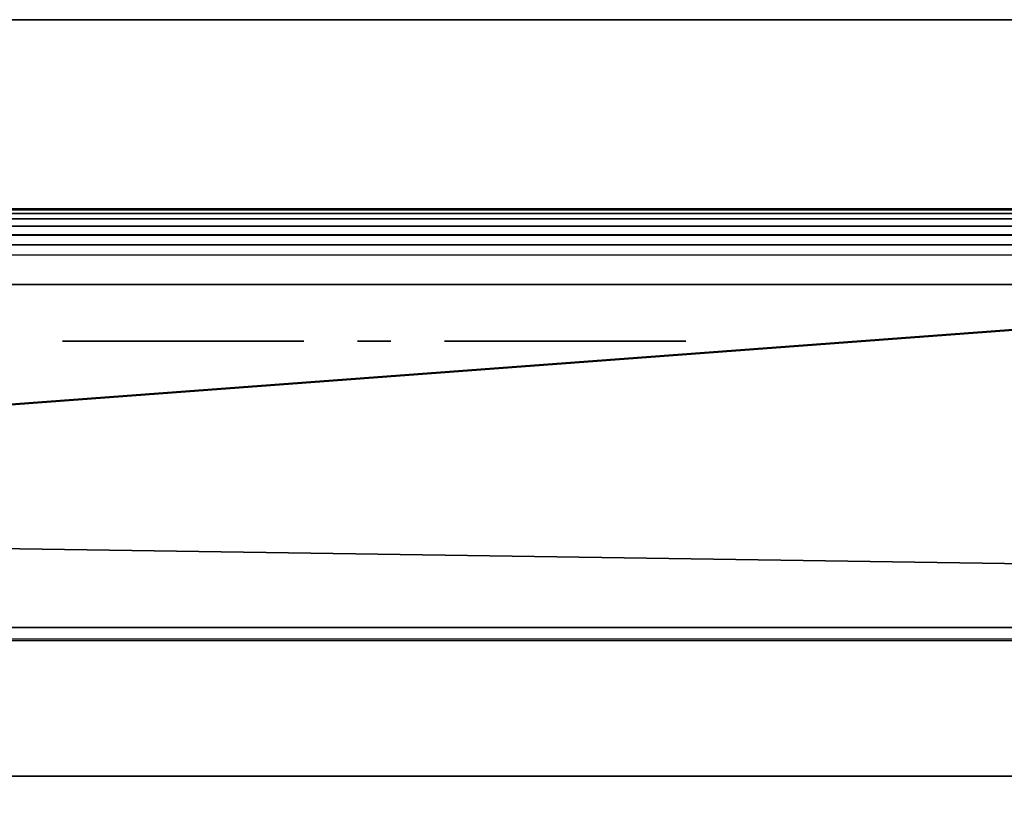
# Model space of a CAD drawing. Header units: millimetres. Extents: x -110 to 110, y 0 to 80.
# Tile 387 of 439: x 78 to 83, y 76 to 80. Entities that reach past the tile are written whole.
import ezdxf

# ---------------------------------------------------------------- set-up
doc = ezdxf.new("R2010")
doc.units = ezdxf.units.MM
doc.header["$LTSCALE"] = 59.460957
for name, color, linetype in [('14', 7, 'CONTINUOUS'), ('2', 7, 'CONTINUOUS'), ('386', 7, 'CONTINUOUS'), ('395', 7, 'CONTINUOUS'), ('402', 7, 'CONTINUOUS'), ('423', 7, 'CONTINUOUS'), ('424', 7, 'CONTINUOUS'), ('55', 7, 'CONTINUOUS'), ('6', 7, 'CONTINUOUS'), ('60', 7, 'CONTINUOUS'), ('8', 7, 'CONTINUOUS')]:
    doc.layers.add(name, color=color, linetype=linetype)

msp = doc.modelspace()

# ---------------------------------------------------------------- linework, layer by layer
at = {"layer": '14', "color": 7, "linetype": 'CONTINUOUS'}
for points in [[(-105, 80, 52.6982), (105, 80, 52.6982), (-83.4461, 65.9529, 52.453), (-105, 80, 52.6982)], [(-83.4461, 65.9529, 52.453), (105, 80, 52.6982), (-82.4769, 66, 52.4538), (-83.4461, 65.9529, 52.453)], [(-82.4769, 66, 52.4538), (105, 80, 52.6982), (82.4769, 66, 52.4538), (-82.4769, 66, 52.4538)], [(82.4769, 66, 52.4538), (105, 80, 52.6982), (83.4461, 65.9529, 52.453), (82.4769, 66, 52.4538)]]:
    msp.add_3dface(points, dxfattribs=at)
at = {"layer": '2', "color": 7, "linetype": 'CONTINUOUS'}
for points in [[(110, 80, 60), (-105, 80, 52.6982), (-110, 80, 60), (110, 80, 60)], [(-105, 80, -52.6982), (105, 80, -52.6982), (-110, 80, -55), (-105, 80, -52.6982)], [(105, 80, -52.6982), (110, 80, -55), (-110, 80, -55), (105, 80, -52.6982)], [(105, 80, 52.6982), (-105, 80, 52.6982), (110, 80, 60), (105, 80, 52.6982)]]:
    msp.add_3dface(points, dxfattribs=at)
at = {"layer": '386', "color": 7, "linetype": 'CONTINUOUS'}
for points in [[(-85.5, 79, 33.6662), (85.5, 79, 33.6662), (-85.5, 79, -33.6662), (-85.5, 79, 33.6662)], [(85.5, 79, 33.6662), (85.5, 79, -33.6662), (-85.5, 79, -33.6662), (85.5, 79, 33.6662)]]:
    msp.add_3dface(points, dxfattribs=at)
at = {"layer": '395', "color": 7, "linetype": 'CONTINUOUS'}
for points in [[(-85.5, 79, -33.6662), (85.5, 79, -33.6662), (85.5, 78.9939, -33.7212), (-85.5, 79, -33.6662)], [(-85.5, 78.9939, -33.7212), (-85.5, 79, -33.6662), (85.5, 78.9939, -33.7212), (-85.5, 78.9939, -33.7212)], [(-85.5, 78.9758, -33.7736), (-85.5, 78.9939, -33.7212), (85.5, 78.9758, -33.7736), (-85.5, 78.9758, -33.7736)], [(85.5, 78.9758, -33.7736), (-85.5, 78.9939, -33.7212), (85.5, 78.9939, -33.7212), (85.5, 78.9758, -33.7736)], [(-85.5, 78.9465, -33.8207), (-85.5, 78.9758, -33.7736), (85.5, 78.9465, -33.8207), (-85.5, 78.9465, -33.8207)], [(85.5, 78.9465, -33.8207), (-85.5, 78.9758, -33.7736), (85.5, 78.9758, -33.7736), (85.5, 78.9465, -33.8207)], [(85.5, 78.9077, -33.8602), (-85.5, 78.9465, -33.8207), (85.5, 78.9465, -33.8207), (85.5, 78.9077, -33.8602)], [(-85.5, 78.9077, -33.8602), (-85.5, 78.9465, -33.8207), (85.5, 78.9077, -33.8602), (-85.5, 78.9077, -33.8602)], [(-85.5, 78.8611, -33.8901), (-85.5, 78.9077, -33.8602), (85.5, 78.8611, -33.8901), (-85.5, 78.8611, -33.8901)], [(85.5, 78.8611, -33.8901), (-85.5, 78.9077, -33.8602), (85.5, 78.9077, -33.8602), (85.5, 78.8611, -33.8901)], [(-85.5, 78.809, -33.9091), (-85.5, 78.8611, -33.8901), (85.5, 78.809, -33.9091), (-85.5, 78.809, -33.9091)], [(85.5, 78.809, -33.9091), (-85.5, 78.8611, -33.8901), (85.5, 78.8611, -33.8901), (85.5, 78.809, -33.9091)], [(-85.5, 78.7544, -33.9161), (-85.5, 78.809, -33.9091), (85.5, 78.7544, -33.9161), (-85.5, 78.7544, -33.9161)], [(85.5, 78.7544, -33.9161), (-85.5, 78.809, -33.9091), (85.5, 78.809, -33.9091), (85.5, 78.7544, -33.9161)]]:
    msp.add_3dface(points, dxfattribs=at)
at = {"layer": '402', "color": 7, "linetype": 'CONTINUOUS'}
for points in [[(84.9729, 76, -30.9729), (-84.9729, 76, 30.9729), (-84.9729, 76, -30.9729), (84.9729, 76, -30.9729)], [(84.9729, 76, 30.9729), (-84.9729, 76, 30.9729), (84.9729, 76, -30.9729), (84.9729, 76, 30.9729)]]:
    msp.add_3dface(points, dxfattribs=at)
at = {"layer": '423', "color": 7, "linetype": 'CONTINUOUS'}
for points in [[(78.9917, 78.3, 46.7649), (78, 78.3, 47.6691), (78.2833, 78.3, 47.6691), (78.9917, 78.3, 46.7649)], [(78.2833, 78.3, 47.6691), (78, 78.3, 47.6691), (79.275, 78.3, 47.85), (78.2833, 78.3, 47.6691)], [(79.275, 78.3, 47.85), (78, 78.3, 47.6691), (78, 78.3, 47.85), (79.275, 78.3, 47.85)], [(78.0354, 78.3, 46.5479), (78.2125, 78.3, 46.5479), (78.0708, 78.3, 46.4032), (78.0354, 78.3, 46.5479)], [(78.0708, 78.3, 46.4032), (78.2125, 78.3, 46.5479), (78.2125, 78.3, 46.2585), (78.0708, 78.3, 46.4032)], [(78.2125, 78.3, 46.5479), (78.2833, 78.3, 46.4394), (78.2125, 78.3, 46.2585), (78.2125, 78.3, 46.5479)], [(78.2125, 78.3, 46.2585), (78.2833, 78.3, 46.4394), (78.3542, 78.3, 46.1862), (78.2125, 78.3, 46.2585)], [(78.2833, 78.3, 46.4394), (78.3896, 78.3, 46.367), (78.3542, 78.3, 46.1862), (78.2833, 78.3, 46.4394)], [(79.275, 78.3, 47.6691), (78.2833, 78.3, 47.6691), (79.275, 78.3, 47.85), (79.275, 78.3, 47.6691)], [(79.1688, 78.3, 46.8734), (78.9917, 78.3, 46.7649), (78.2833, 78.3, 47.6691), (79.1688, 78.3, 46.8734)], [(78.3896, 78.3, 46.367), (78.5667, 78.3, 46.3309), (78.3542, 78.3, 46.1862), (78.3896, 78.3, 46.367)], [(78.3542, 78.3, 46.1862), (78.5667, 78.3, 46.3309), (78.6021, 78.3, 46.15), (78.3542, 78.3, 46.1862)], [(78.5667, 78.3, 46.3309), (78.7083, 78.3, 46.3309), (78.6021, 78.3, 46.15), (78.5667, 78.3, 46.3309)], [(78.6021, 78.3, 46.15), (78.7083, 78.3, 46.3309), (78.7438, 78.3, 46.15), (78.6021, 78.3, 46.15)], [(78.7083, 78.3, 46.3309), (78.8854, 78.3, 46.367), (78.7438, 78.3, 46.15), (78.7083, 78.3, 46.3309)], [(78.7438, 78.3, 46.15), (78.8854, 78.3, 46.367), (78.9562, 78.3, 46.1862), (78.7438, 78.3, 46.15)], [(78.8854, 78.3, 46.367), (78.9917, 78.3, 46.4394), (78.9562, 78.3, 46.1862), (78.8854, 78.3, 46.367)], [(78.9917, 78.3, 46.4394), (79.0625, 78.3, 46.5479), (78.9562, 78.3, 46.1862), (78.9917, 78.3, 46.4394)], [(78.9562, 78.3, 46.1862), (79.0625, 78.3, 46.5479), (79.0979, 78.3, 46.2585), (78.9562, 78.3, 46.1862)], [(79.0625, 78.3, 46.6202), (78.9917, 78.3, 46.7649), (79.1688, 78.3, 46.8734), (79.0625, 78.3, 46.6202)], [(79.0625, 78.3, 46.5479), (79.0625, 78.3, 46.6202), (79.1688, 78.3, 46.8734), (79.0625, 78.3, 46.5479)], [(79.0979, 78.3, 46.2585), (79.0625, 78.3, 46.5479), (79.1688, 78.3, 46.8734), (79.0979, 78.3, 46.2585)], [(79.2396, 78.3, 46.4032), (79.0979, 78.3, 46.2585), (79.2396, 78.3, 46.7649), (79.2396, 78.3, 46.4032)], [(79.2396, 78.3, 46.7649), (79.0979, 78.3, 46.2585), (79.1688, 78.3, 46.8734), (79.2396, 78.3, 46.7649)], [(79.275, 78.3, 46.5479), (79.2396, 78.3, 46.4032), (79.275, 78.3, 46.6202), (79.275, 78.3, 46.5479)], [(79.275, 78.3, 46.6202), (79.2396, 78.3, 46.4032), (79.2396, 78.3, 46.7649), (79.275, 78.3, 46.6202)], [(79.5583, 78.3, 47.85), (79.7354, 78.3, 47.85), (79.5583, 78.3, 47.6691), (79.5583, 78.3, 47.85)], [(79.5583, 78.3, 47.6691), (79.7354, 78.3, 47.85), (79.7354, 78.3, 47.6691), (79.5583, 78.3, 47.6691)], [(80.0896, 78.3, 47.5606), (80.1958, 78.3, 47.7053), (80.0187, 78.3, 47.416), (80.0896, 78.3, 47.5606)], [(80.0187, 78.3, 47.416), (80.1958, 78.3, 47.7053), (80.2313, 78.3, 47.416), (80.0187, 78.3, 47.416)], [(80.0187, 78.3, 47.0904), (80.2667, 78.3, 47.0904), (80.1958, 78.3, 46.9096), (80.0187, 78.3, 47.0904)], [(80.0187, 78.3, 46.15), (80.0187, 78.3, 47.0904), (80.1958, 78.3, 46.9096), (80.0187, 78.3, 46.15)], [(81.2229, 78.3, 46.15), (80.0187, 78.3, 46.15), (81.2229, 78.3, 46.3309), (81.2229, 78.3, 46.15)], [(81.2229, 78.3, 46.3309), (80.0187, 78.3, 46.15), (80.1958, 78.3, 46.3309), (81.2229, 78.3, 46.3309)], [(80.1958, 78.3, 46.3309), (80.0187, 78.3, 46.15), (80.1958, 78.3, 46.9096), (80.1958, 78.3, 46.3309)], [(80.1958, 78.3, 47.7053), (80.3729, 78.3, 47.8138), (80.2313, 78.3, 47.416), (80.1958, 78.3, 47.7053)], [(80.1958, 78.3, 46.9096), (80.2667, 78.3, 47.0904), (80.3729, 78.3, 46.8011), (80.1958, 78.3, 46.9096)], [(80.2313, 78.3, 47.416), (80.3729, 78.3, 47.8138), (80.3021, 78.3, 47.5606), (80.2313, 78.3, 47.416)], [(80.3729, 78.3, 46.8011), (80.2667, 78.3, 47.0904), (80.4083, 78.3, 46.9819), (80.3729, 78.3, 46.8011)], [(80.3021, 78.3, 47.5606), (80.3729, 78.3, 47.8138), (80.4083, 78.3, 47.633), (80.3021, 78.3, 47.5606)], [(80.3729, 78.3, 47.8138), (80.55, 78.3, 47.85), (80.4083, 78.3, 47.633), (80.3729, 78.3, 47.8138)], [(80.55, 78.3, 46.7649), (80.3729, 78.3, 46.8011), (80.55, 78.3, 46.9457), (80.55, 78.3, 46.7649)], [(80.55, 78.3, 46.9457), (80.3729, 78.3, 46.8011), (80.4083, 78.3, 46.9819), (80.55, 78.3, 46.9457)], [(80.4083, 78.3, 47.633), (80.55, 78.3, 47.85), (80.55, 78.3, 47.6691), (80.4083, 78.3, 47.633)], [(80.55, 78.3, 47.85), (80.7625, 78.3, 47.85), (80.55, 78.3, 47.6691), (80.55, 78.3, 47.85)], [(80.55, 78.3, 47.6691), (80.7625, 78.3, 47.85), (80.7625, 78.3, 47.6691), (80.55, 78.3, 47.6691)], [(80.7625, 78.3, 46.7649), (80.55, 78.3, 46.7649), (80.7625, 78.3, 46.9457), (80.7625, 78.3, 46.7649)], [(80.7625, 78.3, 46.9457), (80.55, 78.3, 46.7649), (80.55, 78.3, 46.9457), (80.7625, 78.3, 46.9457)], [(80.7625, 78.3, 47.6691), (80.9396, 78.3, 47.8138), (80.9042, 78.3, 47.633), (80.7625, 78.3, 47.6691)], [(80.7625, 78.3, 47.85), (80.9396, 78.3, 47.8138), (80.7625, 78.3, 47.6691), (80.7625, 78.3, 47.85)], [(80.9042, 78.3, 46.9819), (80.7625, 78.3, 46.7649), (80.7625, 78.3, 46.9457), (80.9042, 78.3, 46.9819)], [(80.9396, 78.3, 46.8011), (80.7625, 78.3, 46.7649), (80.9042, 78.3, 46.9819), (80.9396, 78.3, 46.8011)], [(80.9042, 78.3, 47.633), (80.9396, 78.3, 47.8138), (81.0104, 78.3, 47.5606), (80.9042, 78.3, 47.633)], [(81.0104, 78.3, 47.0543), (80.9396, 78.3, 46.8011), (80.9042, 78.3, 46.9819), (81.0104, 78.3, 47.0543)], [(80.9396, 78.3, 47.8138), (81.1167, 78.3, 47.7053), (81.0104, 78.3, 47.5606), (80.9396, 78.3, 47.8138)], [(81.0812, 78.3, 47.1628), (80.9396, 78.3, 46.8011), (81.0104, 78.3, 47.0543), (81.0812, 78.3, 47.1628)], [(81.1167, 78.3, 46.9096), (80.9396, 78.3, 46.8011), (81.0812, 78.3, 47.1628), (81.1167, 78.3, 46.9096)], [(81.0104, 78.3, 47.5606), (81.1167, 78.3, 47.7053), (81.0812, 78.3, 47.4521), (81.0104, 78.3, 47.5606)], [(81.0812, 78.3, 47.4521), (81.1167, 78.3, 47.7053), (81.1167, 78.3, 47.3436), (81.0812, 78.3, 47.4521)], [(81.1167, 78.3, 47.2713), (81.1167, 78.3, 46.9096), (81.0812, 78.3, 47.1628), (81.1167, 78.3, 47.2713)], [(81.1167, 78.3, 47.3436), (81.2229, 78.3, 47.5606), (81.1167, 78.3, 47.2713), (81.1167, 78.3, 47.3436)], [(81.1167, 78.3, 47.7053), (81.2229, 78.3, 47.5606), (81.1167, 78.3, 47.3436), (81.1167, 78.3, 47.7053)], [(81.2229, 78.3, 47.5606), (81.1167, 78.3, 46.9096), (81.1167, 78.3, 47.2713), (81.2229, 78.3, 47.5606)], [(81.2229, 78.3, 47.0543), (81.1167, 78.3, 46.9096), (81.2229, 78.3, 47.5606), (81.2229, 78.3, 47.0543)], [(81.2938, 78.3, 47.3798), (81.2229, 78.3, 47.0543), (81.2229, 78.3, 47.5606), (81.2938, 78.3, 47.3798)], [(81.2938, 78.3, 47.2351), (81.2229, 78.3, 47.0543), (81.2938, 78.3, 47.3798), (81.2938, 78.3, 47.2351)]]:
    msp.add_3dface(points, dxfattribs=at)
at = {"layer": '424', "color": 7, "linetype": 'CONTINUOUS'}
for points in [[(104.9982, 78.6, -51.9842), (-104.9982, 78.6, -51.9842), (72.6321, 78.6, -48.7625), (104.9982, 78.6, -51.9842)], [(-104.9982, 78.6, 51.9842), (104.9982, 78.6, 51.9842), (-72.6321, 78.6, 48.7625), (-104.9982, 78.6, 51.9842)], [(85.4161, 78.6, 34.4371), (-85.4161, 78.6, 34.4371), (14.4362, 78.6, 40.8946), (85.4161, 78.6, 34.4371)], [(-85.4161, 78.6, -34.4371), (85.4161, 78.6, -34.4371), (-72.6321, 78.6, -45.2375), (-85.4161, 78.6, -34.4371)], [(-72.6321, 78.6, -45.2375), (85.4161, 78.6, -34.4371), (-72.3679, 78.6, -45.2375), (-72.6321, 78.6, -45.2375)], [(-72.6321, 78.6, 48.7625), (104.9982, 78.6, 51.9842), (-72.3679, 78.6, 48.7625), (-72.6321, 78.6, 48.7625)], [(-72.3679, 78.6, -45.2375), (85.4161, 78.6, -34.4371), (-72.1067, 78.6, -45.2768), (-72.3679, 78.6, -45.2375)], [(-72.3679, 78.6, 48.7625), (104.9982, 78.6, 51.9842), (-72.1067, 78.6, 48.7232), (-72.3679, 78.6, 48.7625)], [(-72.1067, 78.6, -45.2768), (85.4161, 78.6, -34.4371), (-71.8543, 78.6, -45.3547), (-72.1067, 78.6, -45.2768)], [(-72.1067, 78.6, 48.7232), (104.9982, 78.6, 51.9842), (-71.8543, 78.6, 48.6453), (-72.1067, 78.6, 48.7232)], [(-71.8543, 78.6, -45.3547), (85.4161, 78.6, -34.4371), (-71.6163, 78.6, -45.4693), (-71.8543, 78.6, -45.3547)], [(-71.8543, 78.6, 48.6453), (104.9982, 78.6, 51.9842), (-71.6163, 78.6, 48.5307), (-71.8543, 78.6, 48.6453)], [(-71.6163, 78.6, -45.4693), (85.4161, 78.6, -34.4371), (-71.398, 78.6, -45.6181), (-71.6163, 78.6, -45.4693)], [(-71.6163, 78.6, 48.5307), (104.9982, 78.6, 51.9842), (-71.398, 78.6, 48.3819), (-71.6163, 78.6, 48.5307)], [(-71.398, 78.6, -45.6181), (85.4161, 78.6, -34.4371), (-71.2044, 78.6, -45.7978), (-71.398, 78.6, -45.6181)], [(-71.398, 78.6, 48.3819), (104.9982, 78.6, 51.9842), (-71.2044, 78.6, 48.2022), (-71.398, 78.6, 48.3819)], [(-71.2044, 78.6, -45.7978), (85.4161, 78.6, -34.4371), (-71.0397, 78.6, -46.0044), (-71.2044, 78.6, -45.7978)], [(-71.2044, 78.6, 48.2022), (104.9982, 78.6, 51.9842), (-71.0397, 78.6, 47.9956), (-71.2044, 78.6, 48.2022)], [(-71.0397, 78.6, -46.0044), (85.4161, 78.6, -34.4371), (-70.9076, 78.6, -46.2331), (-71.0397, 78.6, -46.0044)], [(-71.0397, 78.6, 47.9956), (104.9982, 78.6, 51.9842), (-70.9076, 78.6, 47.7669), (-71.0397, 78.6, 47.9956)], [(-70.9076, 78.6, -46.2331), (85.4161, 78.6, -34.4371), (-70.8111, 78.6, -46.479), (-70.9076, 78.6, -46.2331)], [(-70.9076, 78.6, 47.7669), (104.9982, 78.6, 51.9842), (-70.8111, 78.6, 47.521), (-70.9076, 78.6, 47.7669)], [(-70.8111, 78.6, -46.479), (85.4161, 78.6, -34.4371), (-70.7523, 78.6, -46.7366), (-70.8111, 78.6, -46.479)], [(-70.8111, 78.6, 47.521), (104.9982, 78.6, 51.9842), (-70.7523, 78.6, 47.2634), (-70.8111, 78.6, 47.521)], [(-70.7523, 78.6, -46.7366), (85.4161, 78.6, -34.4371), (-70.7325, 78.6, -47), (-70.7523, 78.6, -46.7366)], [(-70.7523, 78.6, 47.2634), (104.9982, 78.6, 51.9842), (-70.7325, 78.6, 47), (-70.7523, 78.6, 47.2634)], [(85.4161, 78.6, -34.4371), (71.398, 78.6, -45.6181), (-70.7325, 78.6, -47), (85.4161, 78.6, -34.4371)], [(-70.7325, 78.6, 47), (104.9982, 78.6, 51.9842), (-16.0434, 78.6, 45), (-70.7325, 78.6, 47)], [(-16.0434, 78.6, 45), (104.9982, 78.6, 51.9842), (-13.2103, 78.6, 45), (-16.0434, 78.6, 45)], [(-13.2103, 78.6, 45), (104.9982, 78.6, 51.9842), (-11.1942, 78.6, 45.0942), (-13.2103, 78.6, 45)], [(-11.1942, 78.6, 45.0942), (104.9982, 78.6, 51.9842), (-10.8792, 78.6, 45.1113), (-11.1942, 78.6, 45.0942)], [(-10.8792, 78.6, 45.1113), (104.9982, 78.6, 51.9842), (-10.6018, 78.6, 45.0981), (-10.8792, 78.6, 45.1113)], [(-10.6018, 78.6, 45.0981), (104.9982, 78.6, 51.9842), (-10.3602, 78.6, 45.061), (-10.6018, 78.6, 45.0981)], [(-10.3602, 78.6, 45.061), (104.9982, 78.6, 51.9842), (-10.155, 78.6, 45.0055), (-10.3602, 78.6, 45.061)], [(-10.155, 78.6, 45.0055), (104.9982, 78.6, 51.9842), (-9.9797, 78.6, 44.9356), (-10.155, 78.6, 45.0055)], [(-9.9797, 78.6, 44.9356), (104.9982, 78.6, 51.9842), (-8.3392, 78.6, 45), (-9.9797, 78.6, 44.9356)], [(-8.3392, 78.6, 45), (104.9982, 78.6, 51.9842), (-7.5604, 78.6, 45), (-8.3392, 78.6, 45)], [(-7.5604, 78.6, 45), (104.9982, 78.6, 51.9842), (-6.8141, 78.6, 45), (-7.5604, 78.6, 45)], [(-6.8141, 78.6, 45), (104.9982, 78.6, 51.9842), (-6.0027, 78.6, 45), (-6.8141, 78.6, 45)], [(-6.0027, 78.6, 45), (104.9982, 78.6, 51.9842), (-5.2483, 78.6, 45), (-6.0027, 78.6, 45)], [(-5.2483, 78.6, 45), (104.9982, 78.6, 51.9842), (-4.4695, 78.6, 45), (-5.2483, 78.6, 45)], [(-4.4695, 78.6, 45), (104.9982, 78.6, 51.9842), (-3.6825, 78.6, 45), (-4.4695, 78.6, 45)], [(-3.6825, 78.6, 45), (104.9982, 78.6, 51.9842), (-1.8806, 78.6, 45), (-3.6825, 78.6, 45)], [(-1.8806, 78.6, 45), (104.9982, 78.6, 51.9842), (-1.5669, 78.6, 44.9853), (-1.8806, 78.6, 45)], [(-1.5669, 78.6, 44.9853), (104.9982, 78.6, 51.9842), (-1.3159, 78.6, 44.947), (-1.5669, 78.6, 44.9853)], [(-1.3159, 78.6, 44.947), (104.9982, 78.6, 51.9842), (0.0326, 78.6, 45), (-1.3159, 78.6, 44.947)], [(0.0326, 78.6, 45), (104.9982, 78.6, 51.9842), (0.9064, 78.6, 45), (0.0326, 78.6, 45)], [(0.9064, 78.6, 45), (104.9982, 78.6, 51.9842), (2.9145, 78.6, 45), (0.9064, 78.6, 45)], [(2.9145, 78.6, 45), (104.9982, 78.6, 51.9842), (3.8209, 78.6, 45), (2.9145, 78.6, 45)], [(3.8209, 78.6, 45), (104.9982, 78.6, 51.9842), (4.3501, 78.6, 45), (3.8209, 78.6, 45)], [(4.3501, 78.6, 45), (104.9982, 78.6, 51.9842), (5.1669, 78.6, 45), (4.3501, 78.6, 45)], [(5.1669, 78.6, 45), (104.9982, 78.6, 51.9842), (6.6866, 78.6, 45), (5.1669, 78.6, 45)], [(6.6866, 78.6, 45), (104.9982, 78.6, 51.9842), (7.6092, 78.6, 45), (6.6866, 78.6, 45)], [(7.6092, 78.6, 45), (104.9982, 78.6, 51.9842), (8.3446, 78.6, 45), (7.6092, 78.6, 45)], [(8.3446, 78.6, 45), (104.9982, 78.6, 51.9842), (10.0678, 78.6, 45), (8.3446, 78.6, 45)], [(10.0678, 78.6, 45), (104.9982, 78.6, 51.9842), (10.3115, 78.6, 44.9856), (10.0678, 78.6, 45)], [(10.3115, 78.6, 44.9856), (104.9982, 78.6, 51.9842), (10.5253, 78.6, 44.9454), (10.3115, 78.6, 44.9856)], [(10.5253, 78.6, 44.9454), (104.9982, 78.6, 51.9842), (10.7141, 78.6, 44.8829), (10.5253, 78.6, 44.9454)], [(10.7141, 78.6, 44.8829), (104.9982, 78.6, 51.9842), (13.8126, 78.6, 45.0942), (10.7141, 78.6, 44.8829)], [(13.8126, 78.6, 45.0942), (104.9982, 78.6, 51.9842), (14.1275, 78.6, 45.1113), (13.8126, 78.6, 45.0942)], [(14.1275, 78.6, 45.1113), (104.9982, 78.6, 51.9842), (14.405, 78.6, 45.0981), (14.1275, 78.6, 45.1113)], [(14.405, 78.6, 45.0981), (104.9982, 78.6, 51.9842), (14.6466, 78.6, 45.061), (14.405, 78.6, 45.0981)], [(72.6321, 78.6, 45.2375), (85.4161, 78.6, 34.4371), (14.4362, 78.6, 40.8946), (72.6321, 78.6, 45.2375)], [(14.6466, 78.6, 45.061), (104.9982, 78.6, 51.9842), (14.8518, 78.6, 45.0055), (14.6466, 78.6, 45.061)], [(14.8518, 78.6, 45.0055), (104.9982, 78.6, 51.9842), (15.0271, 78.6, 44.9356), (14.8518, 78.6, 45.0055)], [(15.0271, 78.6, 44.9356), (104.9982, 78.6, 51.9842), (15.1815, 78.6, 44.8515), (15.0271, 78.6, 44.9356)], [(15.1815, 78.6, 44.8515), (104.9982, 78.6, 51.9842), (15.317, 78.6, 44.7551), (15.1815, 78.6, 44.8515)], [(104.9982, 78.6, 51.9842), (15.4383, 78.6, 44.6445), (15.317, 78.6, 44.7551), (104.9982, 78.6, 51.9842)], [(15.4383, 78.6, 44.6445), (104.9982, 78.6, 51.9842), (15.5876, 78.6, 44.4844), (15.4383, 78.6, 44.6445)], [(15.5876, 78.6, 44.4844), (104.9982, 78.6, 51.9842), (15.7153, 78.6, 44.3073), (15.5876, 78.6, 44.4844)], [(15.7153, 78.6, 44.3073), (104.9982, 78.6, 51.9842), (15.8241, 78.6, 44.1082), (15.7153, 78.6, 44.3073)], [(15.8241, 78.6, 44.1082), (104.9982, 78.6, 51.9842), (15.9124, 78.6, 43.8869), (15.8241, 78.6, 44.1082)], [(15.9124, 78.6, 43.8869), (104.9982, 78.6, 51.9842), (15.9809, 78.6, 43.6344), (15.9124, 78.6, 43.8869)], [(15.9809, 78.6, 43.6344), (104.9982, 78.6, 51.9842), (16.0266, 78.6, 43.3396), (15.9809, 78.6, 43.6344)], [(104.9982, 78.6, 51.9842), (72.3679, 78.6, 48.7625), (16.0266, 78.6, 43.3396), (104.9982, 78.6, 51.9842)], [(71.398, 78.6, -45.6181), (85.4161, 78.6, -34.4371), (71.6163, 78.6, -45.4693), (71.398, 78.6, -45.6181)], [(71.6163, 78.6, -45.4693), (85.4161, 78.6, -34.4371), (71.8543, 78.6, -45.3547), (71.6163, 78.6, -45.4693)], [(71.8543, 78.6, -45.3547), (85.4161, 78.6, -34.4371), (72.1067, 78.6, -45.2768), (71.8543, 78.6, -45.3547)], [(72.1067, 78.6, -45.2768), (85.4161, 78.6, -34.4371), (72.3679, 78.6, -45.2375), (72.1067, 78.6, -45.2768)], [(72.3679, 78.6, -45.2375), (85.4161, 78.6, -34.4371), (72.6321, 78.6, -45.2375), (72.3679, 78.6, -45.2375)], [(72.3679, 78.6, 48.7625), (104.9982, 78.6, 51.9842), (72.6321, 78.6, 48.7625), (72.3679, 78.6, 48.7625)], [(72.6321, 78.6, 45.2375), (78.7438, 78.6, 46.15), (80.0187, 78.6, 46.15), (72.6321, 78.6, 45.2375)], [(72.6321, 78.6, 45.2375), (72.8933, 78.6, 45.2768), (78.7438, 78.6, 46.15), (72.6321, 78.6, 45.2375)], [(81.2229, 78.6, 46.15), (72.6321, 78.6, 45.2375), (80.0187, 78.6, 46.15), (81.2229, 78.6, 46.15)], [(85.4161, 78.6, 34.4371), (72.6321, 78.6, 45.2375), (81.2229, 78.6, 46.15), (85.4161, 78.6, 34.4371)], [(72.6321, 78.6, -45.2375), (85.4161, 78.6, -34.4371), (72.8933, 78.6, -45.2768), (72.6321, 78.6, -45.2375)], [(72.8933, 78.6, -48.7232), (104.9982, 78.6, -51.9842), (72.6321, 78.6, -48.7625), (72.8933, 78.6, -48.7232)], [(72.6321, 78.6, 48.7625), (104.9982, 78.6, 51.9842), (72.8933, 78.6, 48.7232), (72.6321, 78.6, 48.7625)], [(78.2125, 78.6, 46.2585), (72.8933, 78.6, 45.2768), (78.0708, 78.6, 46.4032), (78.2125, 78.6, 46.2585)], [(78.3542, 78.6, 46.1862), (72.8933, 78.6, 45.2768), (78.2125, 78.6, 46.2585), (78.3542, 78.6, 46.1862)], [(78.6021, 78.6, 46.15), (72.8933, 78.6, 45.2768), (78.3542, 78.6, 46.1862), (78.6021, 78.6, 46.15)], [(78.7438, 78.6, 46.15), (72.8933, 78.6, 45.2768), (78.6021, 78.6, 46.15), (78.7438, 78.6, 46.15)], [(72.8933, 78.6, 45.2768), (76.4907, 78.6, 46.15), (78.0708, 78.6, 46.4032), (72.8933, 78.6, 45.2768)], [(72.8933, 78.6, -45.2768), (85.4161, 78.6, -34.4371), (73.1457, 78.6, -45.3547), (72.8933, 78.6, -45.2768)], [(73.1457, 78.6, -48.6453), (104.9982, 78.6, -51.9842), (72.8933, 78.6, -48.7232), (73.1457, 78.6, -48.6453)], [(72.8933, 78.6, 48.7232), (104.9982, 78.6, 51.9842), (73.1457, 78.6, 48.6453), (72.8933, 78.6, 48.7232)], [(73.1457, 78.6, -45.3547), (85.4161, 78.6, -34.4371), (73.3837, 78.6, -45.4693), (73.1457, 78.6, -45.3547)], [(73.3837, 78.6, -48.5307), (104.9982, 78.6, -51.9842), (73.1457, 78.6, -48.6453), (73.3837, 78.6, -48.5307)], [(73.1457, 78.6, 48.6453), (104.9982, 78.6, 51.9842), (73.3837, 78.6, 48.5307), (73.1457, 78.6, 48.6453)], [(73.3837, 78.6, -45.4693), (85.4161, 78.6, -34.4371), (73.602, 78.6, -45.6181), (73.3837, 78.6, -45.4693)], [(73.602, 78.6, -48.3819), (104.9982, 78.6, -51.9842), (73.3837, 78.6, -48.5307), (73.602, 78.6, -48.3819)], [(73.3837, 78.6, 48.5307), (104.9982, 78.6, 51.9842), (73.602, 78.6, 48.3819), (73.3837, 78.6, 48.5307)], [(73.602, 78.6, -45.6181), (85.4161, 78.6, -34.4371), (73.7956, 78.6, -45.7978), (73.602, 78.6, -45.6181)], [(73.7956, 78.6, -48.2022), (104.9982, 78.6, -51.9842), (73.602, 78.6, -48.3819), (73.7956, 78.6, -48.2022)], [(73.602, 78.6, 48.3819), (104.9982, 78.6, 51.9842), (73.7956, 78.6, 48.2022), (73.602, 78.6, 48.3819)], [(87.2552, 78.6, -33.8128), (87.5523, 78.6, -33.5523), (73.7956, 78.6, -48.2022), (87.2552, 78.6, -33.8128)], [(87.5523, 78.6, -33.5523), (104.9982, 78.6, -51.9842), (73.7956, 78.6, -48.2022), (87.5523, 78.6, -33.5523)], [(86.9266, 78.6, -34.0324), (87.2552, 78.6, -33.8128), (73.7956, 78.6, -48.2022), (86.9266, 78.6, -34.0324)], [(73.7956, 78.6, -45.7978), (85.4161, 78.6, -34.4371), (73.9603, 78.6, -46.0044), (73.7956, 78.6, -45.7978)], [(86.5722, 78.6, -34.2071), (86.9266, 78.6, -34.0324), (73.7956, 78.6, -48.2022), (86.5722, 78.6, -34.2071)], [(86.198, 78.6, -34.3342), (86.5722, 78.6, -34.2071), (73.7956, 78.6, -48.2022), (86.198, 78.6, -34.3342)], [(85.8105, 78.6, -34.4113), (86.198, 78.6, -34.3342), (73.7956, 78.6, -48.2022), (85.8105, 78.6, -34.4113)], [(85.4161, 78.6, -34.4371), (85.8105, 78.6, -34.4113), (73.7956, 78.6, -48.2022), (85.4161, 78.6, -34.4371)], [(73.9603, 78.6, -47.9956), (85.4161, 78.6, -34.4371), (73.7956, 78.6, -48.2022), (73.9603, 78.6, -47.9956)], [(73.7956, 78.6, 48.2022), (104.9982, 78.6, 51.9842), (73.9603, 78.6, 47.9956), (73.7956, 78.6, 48.2022)], [(73.9603, 78.6, -46.0044), (85.4161, 78.6, -34.4371), (74.0924, 78.6, -46.2331), (73.9603, 78.6, -46.0044)], [(74.0924, 78.6, -47.7669), (85.4161, 78.6, -34.4371), (73.9603, 78.6, -47.9956), (74.0924, 78.6, -47.7669)], [(73.9603, 78.6, 47.9956), (104.9982, 78.6, 51.9842), (74.0924, 78.6, 47.7669), (73.9603, 78.6, 47.9956)], [(74.0924, 78.6, -46.2331), (85.4161, 78.6, -34.4371), (74.1889, 78.6, -46.479), (74.0924, 78.6, -46.2331)], [(74.1889, 78.6, -47.521), (85.4161, 78.6, -34.4371), (74.0924, 78.6, -47.7669), (74.1889, 78.6, -47.521)], [(74.0924, 78.6, 47.7669), (104.9982, 78.6, 51.9842), (75.5093, 78.6, 47.85), (74.0924, 78.6, 47.7669)], [(74.1889, 78.6, -46.479), (85.4161, 78.6, -34.4371), (74.2477, 78.6, -46.7366), (74.1889, 78.6, -46.479)], [(74.2477, 78.6, -47.2634), (85.4161, 78.6, -34.4371), (74.1889, 78.6, -47.521), (74.2477, 78.6, -47.2634)], [(74.2477, 78.6, -46.7366), (85.4161, 78.6, -34.4371), (74.2675, 78.6, -47), (74.2477, 78.6, -46.7366)], [(74.2675, 78.6, -47), (85.4161, 78.6, -34.4371), (74.2477, 78.6, -47.2634), (74.2675, 78.6, -47)], [(75.5093, 78.6, 47.85), (104.9982, 78.6, 51.9842), (76.4907, 78.6, 47.85), (75.5093, 78.6, 47.85)], [(78.0708, 78.6, 46.4032), (76.4907, 78.6, 46.15), (78.0354, 78.6, 46.5479), (78.0708, 78.6, 46.4032)], [(76.4907, 78.6, 46.15), (78, 78.6, 47.6691), (78.0354, 78.6, 46.5479), (76.4907, 78.6, 46.15)], [(78, 78.6, 47.6691), (76.4907, 78.6, 46.15), (78, 78.6, 47.85), (78, 78.6, 47.6691)], [(76.4907, 78.6, 46.15), (76.9815, 78.6, 47), (78, 78.6, 47.85), (76.4907, 78.6, 46.15)], [(76.9815, 78.6, 47), (76.4907, 78.6, 47.85), (78, 78.6, 47.85), (76.9815, 78.6, 47)], [(76.4907, 78.6, 47.85), (104.9982, 78.6, 51.9842), (78, 78.6, 47.85), (76.4907, 78.6, 47.85)], [(78.0354, 78.6, 46.5479), (78, 78.6, 47.6691), (78.9917, 78.6, 46.7649), (78.0354, 78.6, 46.5479)], [(78, 78.6, 47.85), (104.9982, 78.6, 51.9842), (79.275, 78.6, 47.85), (78, 78.6, 47.85)], [(78.2125, 78.6, 46.5479), (78.0354, 78.6, 46.5479), (78.9917, 78.6, 46.7649), (78.2125, 78.6, 46.5479)], [(78.2833, 78.6, 46.4394), (78.2125, 78.6, 46.5479), (78.9917, 78.6, 46.7649), (78.2833, 78.6, 46.4394)], [(78.3896, 78.6, 46.367), (78.2833, 78.6, 46.4394), (78.9917, 78.6, 46.7649), (78.3896, 78.6, 46.367)], [(78.2833, 78.6, 47.6691), (79.275, 78.6, 47.6691), (79.1688, 78.6, 46.8734), (78.2833, 78.6, 47.6691)], [(78.5667, 78.6, 46.3309), (78.3896, 78.6, 46.367), (78.9917, 78.6, 46.7649), (78.5667, 78.6, 46.3309)], [(78.7083, 78.6, 46.3309), (78.5667, 78.6, 46.3309), (78.9917, 78.6, 46.7649), (78.7083, 78.6, 46.3309)], [(78.8854, 78.6, 46.367), (78.7083, 78.6, 46.3309), (78.9917, 78.6, 46.7649), (78.8854, 78.6, 46.367)], [(78.7438, 78.6, 46.15), (78.9562, 78.6, 46.1862), (80.0187, 78.6, 46.15), (78.7438, 78.6, 46.15)], [(78.9917, 78.6, 46.4394), (78.8854, 78.6, 46.367), (78.9917, 78.6, 46.7649), (78.9917, 78.6, 46.4394)], [(78.9562, 78.6, 46.1862), (79.0979, 78.6, 46.2585), (80.0187, 78.6, 46.15), (78.9562, 78.6, 46.1862)], [(79.0625, 78.6, 46.6202), (78.9917, 78.6, 46.4394), (78.9917, 78.6, 46.7649), (79.0625, 78.6, 46.6202)], [(79.0625, 78.6, 46.5479), (78.9917, 78.6, 46.4394), (79.0625, 78.6, 46.6202), (79.0625, 78.6, 46.5479)], [(80.0187, 78.6, 46.15), (79.0979, 78.6, 46.2585), (80.0187, 78.6, 47.0904), (80.0187, 78.6, 46.15)], [(79.0979, 78.6, 46.2585), (79.2396, 78.6, 46.4032), (80.0187, 78.6, 47.0904), (79.0979, 78.6, 46.2585)], [(79.1688, 78.6, 46.8734), (79.275, 78.6, 47.6691), (79.2396, 78.6, 46.7649), (79.1688, 78.6, 46.8734)], [(79.2396, 78.6, 46.4032), (80.0187, 78.6, 47.416), (80.0187, 78.6, 47.0904), (79.2396, 78.6, 46.4032)], [(79.2396, 78.6, 46.4032), (79.7354, 78.6, 47.6691), (80.0187, 78.6, 47.416), (79.2396, 78.6, 46.4032)], [(79.7354, 78.6, 47.6691), (79.2396, 78.6, 46.4032), (79.5583, 78.6, 47.6691), (79.7354, 78.6, 47.6691)], [(79.2396, 78.6, 46.4032), (79.275, 78.6, 46.5479), (79.5583, 78.6, 47.6691), (79.2396, 78.6, 46.4032)], [(79.2396, 78.6, 46.7649), (79.275, 78.6, 47.6691), (79.275, 78.6, 46.6202), (79.2396, 78.6, 46.7649)], [(79.5583, 78.6, 47.6691), (79.275, 78.6, 46.5479), (79.5583, 78.6, 47.85), (79.5583, 78.6, 47.6691)], [(79.275, 78.6, 46.5479), (79.275, 78.6, 46.6202), (79.5583, 78.6, 47.85), (79.275, 78.6, 46.5479)], [(79.275, 78.6, 46.6202), (79.275, 78.6, 47.6691), (79.5583, 78.6, 47.85), (79.275, 78.6, 46.6202)], [(79.275, 78.6, 47.6691), (79.275, 78.6, 47.85), (79.5583, 78.6, 47.85), (79.275, 78.6, 47.6691)], [(79.275, 78.6, 47.85), (104.9982, 78.6, 51.9842), (79.5583, 78.6, 47.85), (79.275, 78.6, 47.85)], [(104.9982, 78.6, 51.9842), (79.7354, 78.6, 47.85), (79.5583, 78.6, 47.85), (104.9982, 78.6, 51.9842)], [(80.1958, 78.6, 47.7053), (79.7354, 78.6, 47.6691), (80.3729, 78.6, 47.8138), (80.1958, 78.6, 47.7053)], [(80.0896, 78.6, 47.5606), (79.7354, 78.6, 47.6691), (80.1958, 78.6, 47.7053), (80.0896, 78.6, 47.5606)], [(80.0187, 78.6, 47.416), (79.7354, 78.6, 47.6691), (80.0896, 78.6, 47.5606), (80.0187, 78.6, 47.416)], [(80.3729, 78.6, 47.8138), (79.7354, 78.6, 47.85), (80.55, 78.6, 47.85), (80.3729, 78.6, 47.8138)], [(79.7354, 78.6, 47.6691), (79.7354, 78.6, 47.85), (80.3729, 78.6, 47.8138), (79.7354, 78.6, 47.6691)], [(79.7354, 78.6, 47.85), (104.9982, 78.6, 51.9842), (80.55, 78.6, 47.85), (79.7354, 78.6, 47.85)], [(80.2313, 78.6, 47.416), (80.2667, 78.6, 47.0904), (80.0187, 78.6, 47.0904), (80.2313, 78.6, 47.416)], [(80.0187, 78.6, 47.416), (80.2313, 78.6, 47.416), (80.0187, 78.6, 47.0904), (80.0187, 78.6, 47.416)], [(80.9396, 78.6, 46.8011), (81.1167, 78.6, 46.9096), (80.1958, 78.6, 46.3309), (80.9396, 78.6, 46.8011)], [(80.1958, 78.6, 46.9096), (80.3729, 78.6, 46.8011), (80.1958, 78.6, 46.3309), (80.1958, 78.6, 46.9096)], [(80.3729, 78.6, 46.8011), (80.55, 78.6, 46.7649), (80.1958, 78.6, 46.3309), (80.3729, 78.6, 46.8011)], [(80.55, 78.6, 46.7649), (80.7625, 78.6, 46.7649), (80.1958, 78.6, 46.3309), (80.55, 78.6, 46.7649)], [(80.7625, 78.6, 46.7649), (80.9396, 78.6, 46.8011), (80.1958, 78.6, 46.3309), (80.7625, 78.6, 46.7649)], [(80.1958, 78.6, 46.3309), (81.1167, 78.6, 46.9096), (81.2229, 78.6, 46.3309), (80.1958, 78.6, 46.3309)], [(80.3021, 78.6, 47.5606), (80.2667, 78.6, 47.0904), (80.2313, 78.6, 47.416), (80.3021, 78.6, 47.5606)], [(80.4083, 78.6, 47.633), (80.2667, 78.6, 47.0904), (80.3021, 78.6, 47.5606), (80.4083, 78.6, 47.633)], [(80.4083, 78.6, 46.9819), (80.2667, 78.6, 47.0904), (80.4083, 78.6, 47.633), (80.4083, 78.6, 46.9819)], [(80.55, 78.6, 47.6691), (80.4083, 78.6, 46.9819), (80.4083, 78.6, 47.633), (80.55, 78.6, 47.6691)], [(80.55, 78.6, 46.9457), (80.4083, 78.6, 46.9819), (80.55, 78.6, 47.6691), (80.55, 78.6, 46.9457)], [(80.7625, 78.6, 47.6691), (80.55, 78.6, 46.9457), (80.55, 78.6, 47.6691), (80.7625, 78.6, 47.6691)], [(80.7625, 78.6, 46.9457), (80.55, 78.6, 46.9457), (80.7625, 78.6, 47.6691), (80.7625, 78.6, 46.9457)], [(80.55, 78.6, 47.85), (104.9982, 78.6, 51.9842), (80.7625, 78.6, 47.85), (80.55, 78.6, 47.85)], [(80.9042, 78.6, 47.633), (80.7625, 78.6, 46.9457), (80.7625, 78.6, 47.6691), (80.9042, 78.6, 47.633)], [(80.9042, 78.6, 46.9819), (80.7625, 78.6, 46.9457), (80.9042, 78.6, 47.633), (80.9042, 78.6, 46.9819)], [(80.7625, 78.6, 47.85), (104.9982, 78.6, 51.9842), (80.9396, 78.6, 47.8138), (80.7625, 78.6, 47.85)], [(81.0104, 78.6, 47.5606), (80.9042, 78.6, 46.9819), (80.9042, 78.6, 47.633), (81.0104, 78.6, 47.5606)], [(81.0104, 78.6, 47.0543), (80.9042, 78.6, 46.9819), (81.0104, 78.6, 47.5606), (81.0104, 78.6, 47.0543)], [(80.9396, 78.6, 47.8138), (104.9982, 78.6, 51.9842), (81.1167, 78.6, 47.7053), (80.9396, 78.6, 47.8138)], [(81.0812, 78.6, 47.4521), (81.0104, 78.6, 47.0543), (81.0104, 78.6, 47.5606), (81.0812, 78.6, 47.4521)], [(81.0812, 78.6, 47.1628), (81.0104, 78.6, 47.0543), (81.0812, 78.6, 47.4521), (81.0812, 78.6, 47.1628)], [(81.1167, 78.6, 47.3436), (81.0812, 78.6, 47.1628), (81.0812, 78.6, 47.4521), (81.1167, 78.6, 47.3436)], [(81.1167, 78.6, 47.2713), (81.0812, 78.6, 47.1628), (81.1167, 78.6, 47.3436), (81.1167, 78.6, 47.2713)], [(81.1167, 78.6, 46.9096), (81.2229, 78.6, 47.0543), (81.2229, 78.6, 46.3309), (81.1167, 78.6, 46.9096)], [(81.1167, 78.6, 47.7053), (104.9982, 78.6, 51.9842), (81.2229, 78.6, 47.5606), (81.1167, 78.6, 47.7053)], [(81.2229, 78.6, 46.3309), (81.2938, 78.6, 47.2351), (81.2229, 78.6, 46.15), (81.2229, 78.6, 46.3309)], [(81.2229, 78.6, 47.0543), (81.2938, 78.6, 47.2351), (81.2229, 78.6, 46.3309), (81.2229, 78.6, 47.0543)], [(81.2938, 78.6, 47.2351), (85.4161, 78.6, 34.4371), (81.2229, 78.6, 46.15), (81.2938, 78.6, 47.2351)], [(81.2229, 78.6, 47.5606), (104.9982, 78.6, 51.9842), (81.2938, 78.6, 47.3798), (81.2229, 78.6, 47.5606)], [(104.9982, 78.6, 51.9842), (85.4161, 78.6, 34.4371), (81.2938, 78.6, 47.2351), (104.9982, 78.6, 51.9842)], [(81.2938, 78.6, 47.3798), (104.9982, 78.6, 51.9842), (81.2938, 78.6, 47.2351), (81.2938, 78.6, 47.3798)]]:
    msp.add_3dface(points, dxfattribs=at)
at = {"layer": '55', "color": 7, "linetype": 'CONTINUOUS'}
for points in [[(110, 80, 60), (-110, 80, 60), (105.7, 76.7873, 60), (110, 80, 60)], [(105.7, 76.7873, 60), (-110, 80, 60), (-105.7, 76.7873, 60), (105.7, 76.7873, 60)]]:
    msp.add_3dface(points, dxfattribs=at)
at = {"layer": '6', "color": 7, "linetype": 'CONTINUOUS'}
for points in [[(110, 0, -55), (-110, 0, -55), (110, 80, -55), (110, 0, -55)], [(110, 80, -55), (-110, 0, -55), (-110, 80, -55), (110, 80, -55)]]:
    msp.add_3dface(points, dxfattribs=at)
at = {"layer": '60', "color": 7, "linetype": 'CONTINUOUS'}
for points in [[(105.7, 76.7172, 55.9825), (-105.7, 76.7873, 60), (-105.7, 76.7172, 55.9825), (105.7, 76.7172, 55.9825)], [(105.7, 76.7873, 60), (-105.7, 76.7873, 60), (105.7, 76.7172, 55.9825), (105.7, 76.7873, 60)]]:
    msp.add_3dface(points, dxfattribs=at)
at = {"layer": '8', "color": 7, "linetype": 'CONTINUOUS'}
for points in [[(105, 80, -52.6982), (-105, 80, -52.6982), (83.4461, 65.9529, -52.453), (105, 80, -52.6982)], [(83.4461, 65.9529, -52.453), (-105, 80, -52.6982), (82.4769, 66, -52.4538), (83.4461, 65.9529, -52.453)], [(82.4769, 66, -52.4538), (-105, 80, -52.6982), (-82.4769, 66, -52.4538), (82.4769, 66, -52.4538)]]:
    msp.add_3dface(points, dxfattribs=at)

doc.saveas('drawing.dxf')
